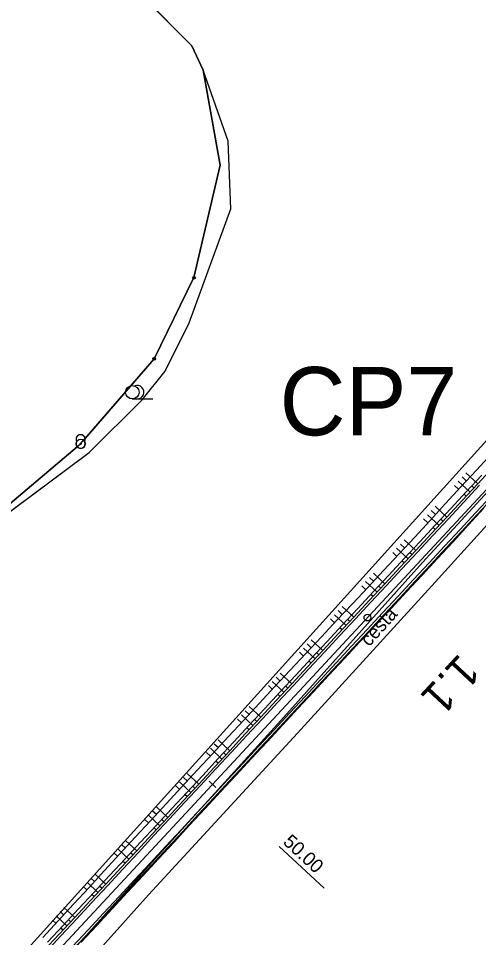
# Model space of a CAD drawing. Extents: x -495905 to -478420, y -1113297 to -1107716.
# Drawn here: x -479237.8 to -479136.7, y -1111049.8 to -1110848 of the extents above; entities that cross this region are included whole.
import ezdxf

# ---------------------------------------------------------------- set-up
doc = ezdxf.new("R2010")
doc.units = 0
for name, color, linetype in [('03_PC_OBJEKTY_NÁVRH_PR', 7, 'Continuous'), ('C5_HATCH_SLOPE_L', 7, 'Continuous'), ('C5_HATCH_SLOPE_R', 7, 'Continuous'), ('C5_HECTOMETRY', 7, 'Continuous'), ('C5_HRANA_TELESO', 7, 'Continuous'), ('C5_KORUNA', 7, 'Continuous'), ('C5_OSA', 7, 'Continuous'), ('C5_PRIKOP', 7, 'Continuous'), ('C5_STANICENI', 7, 'Continuous'), ('C5_ZPEVKRAJ', 7, 'Continuous'), ('VODNÍ PLOCHY', 7, 'Continuous'), ('zamereni', 7, 'Continuous'), ('ZELEN MIMO LES', 7, 'Continuous')]:
    doc.layers.add(name, color=color, linetype=linetype)

msp = doc.modelspace()

# ---------------------------------------------------------------- linework, layer by layer
at = {"layer": '03_PC_OBJEKTY_NÁVRH_PR'}
msp.add_lwpolyline([(-479531.54, -1111424.41), (-479474.18, -1111378.38), (-479432.34, -1111317.36), (-479344, -1111211.55), (-479353.5, -1111203.44), (-479247.26, -1111064.93), (-479015.8, -1110808.69), (-478957.84, -1110729.54), (-478938.65, -1110719.95), (-478881.29, -1110714.35), (-478867.9, -1110714.75)], dxfattribs=at)
at = {"layer": 'C5_HATCH_SLOPE_L'}
for p, q in [((-479136.9, -1110950.19), (-479139.5, -1110947.78)), ((-479138.6, -1110952.02), (-479141.19, -1110949.62)), ((-479139.45, -1110949.53), (-479140.34, -1110948.7)), ((-479141.14, -1110951.37), (-479142.04, -1110950.54)), ((-479137.75, -1110951.11), (-479138.15, -1110950.74)), ((-479139.45, -1110952.94), (-479139.85, -1110952.57)), ((-479143.71, -1110957.52), (-479146.26, -1110955.14)), ((-479145.41, -1110959.35), (-479147.95, -1110956.98)), ((-479146.23, -1110956.88), (-479147.11, -1110956.06)), ((-479147.93, -1110958.71), (-479148.8, -1110957.91)), ((-479146.26, -1110960.26), (-479146.66, -1110959.89)), ((-479144.56, -1110958.43), (-479144.96, -1110958.06)), ((-479153.02, -1110964.22), (-479153.88, -1110963.42)), ((-479150.52, -1110964.84), (-479153.04, -1110962.5)), ((-479154.72, -1110966.05), (-479155.58, -1110965.25)), ((-479152.22, -1110966.67), (-479154.73, -1110964.33)), ((-479151.37, -1110965.75), (-479151.77, -1110965.39)), ((-479153.07, -1110967.58), (-479153.47, -1110967.22)), ((-479157.33, -1110972.16), (-479159.84, -1110969.82)), ((-479159.03, -1110973.99), (-479161.55, -1110971.65)), ((-479159.83, -1110971.54), (-479160.7, -1110970.74)), ((-479161.54, -1110973.37), (-479162.4, -1110972.56)), ((-479158.18, -1110973.08), (-479158.58, -1110972.71)), ((-479159.88, -1110974.91), (-479160.28, -1110974.54)), ((-479166.65, -1110978.86), (-479167.53, -1110978.04)), ((-479164.14, -1110979.49), (-479166.67, -1110977.13)), ((-479168.36, -1110980.68), (-479169.23, -1110979.87)), ((-479165.84, -1110981.31), (-479168.38, -1110978.96)), ((-479164.99, -1110980.4), (-479165.38, -1110980.03)), ((-479166.69, -1110982.23), (-479167.09, -1110981.87)), ((-479173.47, -1110986.17), (-479174.35, -1110985.35)), ((-479170.95, -1110986.81), (-479173.5, -1110984.44)), ((-479175.17, -1110988), (-479176.06, -1110987.18)), ((-479172.65, -1110988.64), (-479175.21, -1110986.26)), ((-479171.8, -1110987.72), (-479172.19, -1110987.36)), ((-479173.5, -1110989.55), (-479173.89, -1110989.19)), ((-479177.76, -1110994.13), (-479180.33, -1110991.74)), ((-479179.46, -1110995.96), (-479182.03, -1110993.58)), ((-479180.28, -1110993.49), (-479181.18, -1110992.66)), ((-479181.98, -1110995.32), (-479182.88, -1110994.49)), ((-479178.61, -1110995.05), (-479179, -1110994.68)), ((-479180.31, -1110996.88), (-479180.7, -1110996.52)), ((-479187.09, -1111000.82), (-479187.97, -1111000)), ((-479184.57, -1111001.45), (-479187.12, -1110999.08)), ((-479188.78, -1111002.66), (-479189.67, -1111001.83)), ((-479186.27, -1111003.28), (-479188.82, -1111000.91)), ((-479185.42, -1111002.37), (-479185.81, -1111002.01)), ((-479187.12, -1111004.2), (-479187.51, -1111003.84)), ((-479193.08, -1111010.61), (-479195.61, -1111008.25)), ((-479193.88, -1111008.16), (-479194.76, -1111007.34)), ((-479191.38, -1111008.78), (-479193.92, -1111006.42)), ((-479195.58, -1111009.99), (-479196.46, -1111009.17)), ((-479192.23, -1111009.69), (-479192.62, -1111009.33)), ((-479193.93, -1111011.52), (-479194.32, -1111011.16)), ((-479198.19, -1111016.1), (-479200.7, -1111013.76)), ((-479199.89, -1111017.93), (-479202.4, -1111015.6)), ((-479200.68, -1111015.49), (-479201.55, -1111014.68)), ((-479202.38, -1111017.32), (-479203.25, -1111016.52)), ((-479199.04, -1111017.02), (-479199.42, -1111016.66)), ((-479200.74, -1111018.85), (-479201.13, -1111018.49)), ((-479207.48, -1111022.82), (-479208.34, -1111022.02)), ((-479205, -1111023.42), (-479207.49, -1111021.1)), ((-479209.18, -1111024.66), (-479210.04, -1111023.86)), ((-479206.7, -1111025.25), (-479209.19, -1111022.94)), ((-479205.85, -1111024.34), (-479206.23, -1111023.98)), ((-479207.55, -1111026.17), (-479207.93, -1111025.81)), ((-479211.81, -1111030.75), (-479214.27, -1111028.46)), ((-479213.51, -1111032.58), (-479215.96, -1111030.3)), ((-479214.27, -1111030.17), (-479215.12, -1111029.38)), ((-479215.96, -1111032), (-479216.8, -1111031.22)), ((-479212.66, -1111031.66), (-479213.04, -1111031.31)), ((-479214.36, -1111033.49), (-479214.74, -1111033.14)), ((-479218.62, -1111038.07), (-479221.03, -1111035.83)), ((-479222.75, -1111039.35), (-479223.56, -1111038.59)), ((-479220.32, -1111039.9), (-479222.72, -1111037.67)), ((-479221.05, -1111037.52), (-479221.87, -1111036.75)), ((-479221.17, -1111040.81), (-479221.55, -1111040.46)), ((-479219.47, -1111038.98), (-479219.85, -1111038.63)), ((-479227.84, -1111044.86), (-479228.64, -1111044.11)), ((-479225.43, -1111045.39), (-479227.79, -1111043.19)), ((-479229.53, -1111046.69), (-479230.33, -1111045.95)), ((-479227.13, -1111047.22), (-479229.49, -1111045.03)), ((-479226.28, -1111046.31), (-479226.66, -1111045.96)), ((-479227.98, -1111048.14), (-479228.36, -1111047.79))]:
    msp.add_line(p, q, dxfattribs=at)
at = {"layer": 'C5_HATCH_SLOPE_R'}
for p, q in [((-479137.36, -1110957.29), (-479137.24, -1110957.4)), ((-479138.21, -1110958.21), (-479138.15, -1110958.26)), ((-479138.09, -1110958.32), (-479138.09, -1110958.32)), ((-479143.31, -1110963.7), (-479143.25, -1110963.76)), ((-479143.19, -1110963.82), (-479143.19, -1110963.82)), ((-479142.46, -1110962.78), (-479142.34, -1110962.9)), ((-479145.02, -1110965.53), (-479144.95, -1110965.59)), ((-479144.89, -1110965.65), (-479144.89, -1110965.65)), ((-479144.17, -1110964.61), (-479144.04, -1110964.73)), ((-479150.98, -1110971.94), (-479150.85, -1110972.06)), ((-479150.12, -1110971.02), (-479150.06, -1110971.08)), ((-479149.99, -1110971.14), (-479149.99, -1110971.14)), ((-479149.27, -1110970.11), (-479149.14, -1110970.23)), ((-479151.83, -1110972.85), (-479151.76, -1110972.91)), ((-479151.7, -1110972.97), (-479151.7, -1110972.97)), ((-479156.08, -1110977.43), (-479155.96, -1110977.54)), ((-479157.79, -1110979.26), (-479157.67, -1110979.37)), ((-479156.93, -1110978.34), (-479156.87, -1110978.4)), ((-479156.81, -1110978.46), (-479156.81, -1110978.46)), ((-479158.64, -1110980.18), (-479158.58, -1110980.23)), ((-479158.52, -1110980.28), (-479158.52, -1110980.28)), ((-479163.74, -1110985.67), (-479163.69, -1110985.72)), ((-479163.63, -1110985.77), (-479163.63, -1110985.77)), ((-479162.89, -1110984.75), (-479162.78, -1110984.86)), ((-479165.45, -1110987.5), (-479165.39, -1110987.55)), ((-479165.34, -1110987.6), (-479165.34, -1110987.6)), ((-479164.6, -1110986.58), (-479164.49, -1110986.69)), ((-479169.7, -1110992.07), (-479169.6, -1110992.17)), ((-479171.41, -1110993.91), (-479171.3, -1110994)), ((-479170.55, -1110992.99), (-479170.5, -1110993.04)), ((-479170.45, -1110993.08), (-479170.45, -1110993.08)), ((-479172.26, -1110994.82), (-479172.21, -1110994.87)), ((-479172.16, -1110994.91), (-479172.16, -1110994.91)), ((-479176.51, -1110999.4), (-479176.4, -1110999.51)), ((-479179.07, -1111002.14), (-479179, -1111002.2)), ((-479178.94, -1111002.26), (-479178.94, -1111002.26)), ((-479178.22, -1111001.23), (-479178.09, -1111001.34)), ((-479177.36, -1111000.31), (-479177.3, -1111000.37)), ((-479177.24, -1111000.42), (-479177.24, -1111000.42)), ((-479184.17, -1111007.64), (-479184.11, -1111007.7)), ((-479184.04, -1111007.76), (-479184.04, -1111007.76)), ((-479183.32, -1111006.72), (-479183.19, -1111006.84)), ((-479185.88, -1111009.47), (-479185.81, -1111009.53)), ((-479185.74, -1111009.59), (-479185.74, -1111009.59)), ((-479185.03, -1111008.55), (-479184.89, -1111008.68)), ((-479190.13, -1111014.04), (-479189.99, -1111014.17)), ((-479191.84, -1111015.88), (-479191.7, -1111016)), ((-479190.98, -1111014.96), (-479190.91, -1111015.02)), ((-479190.85, -1111015.09), (-479190.85, -1111015.09)), ((-479192.69, -1111016.79), (-479192.62, -1111016.85)), ((-479192.55, -1111016.92), (-479192.55, -1111016.92)), ((-479197.79, -1111022.28), (-479197.72, -1111022.35)), ((-479197.65, -1111022.42), (-479197.65, -1111022.42)), ((-479196.94, -1111021.37), (-479196.8, -1111021.5)), ((-479199.5, -1111024.11), (-479199.42, -1111024.18)), ((-479199.35, -1111024.25), (-479199.35, -1111024.25)), ((-479198.65, -1111023.2), (-479198.5, -1111023.33)), ((-479205.45, -1111030.52), (-479205.3, -1111030.66)), ((-479204.6, -1111029.6), (-479204.53, -1111029.67)), ((-479204.45, -1111029.74), (-479204.45, -1111029.74)), ((-479203.75, -1111028.69), (-479203.6, -1111028.83)), ((-479206.31, -1111031.44), (-479206.23, -1111031.51)), ((-479206.16, -1111031.57), (-479206.16, -1111031.57)), ((-479210.56, -1111036.01), (-479210.41, -1111036.16)), ((-479212.26, -1111037.84), (-479212.11, -1111037.99)), ((-479211.41, -1111036.93), (-479211.34, -1111037)), ((-479211.26, -1111037.07), (-479211.26, -1111037.07)), ((-479213.12, -1111038.76), (-479213.04, -1111038.83)), ((-479212.96, -1111038.91), (-479212.96, -1111038.91)), ((-479218.22, -1111044.25), (-479218.14, -1111044.33)), ((-479218.05, -1111044.41), (-479218.05, -1111044.41)), ((-479217.37, -1111043.34), (-479217.2, -1111043.49)), ((-479219.92, -1111046.08), (-479219.84, -1111046.16)), ((-479219.75, -1111046.24), (-479219.75, -1111046.24)), ((-479219.07, -1111045.17), (-479218.9, -1111045.33))]:
    msp.add_line(p, q, dxfattribs=at)
at = {"layer": 'C5_HECTOMETRY'}
msp.add_circle((-479161.14, -1110979.56), 0.75, dxfattribs=at)
at = {"layer": 'C5_HRANA_TELESO'}
for p, q in [((-479137.21, -1110947.19), (-479133.82, -1110943.51)), ((-479140.6, -1110950.86), (-479137.21, -1110947.19)), ((-479143.98, -1110954.54), (-479140.6, -1110950.86)), ((-479147.37, -1110958.22), (-479143.98, -1110954.54)), ((-479138.94, -1110959.23), (-479135.54, -1110955.57)), ((-479150.76, -1110961.89), (-479147.37, -1110958.22)), ((-479142.34, -1110962.9), (-479138.94, -1110959.23)), ((-479154.16, -1110965.56), (-479150.76, -1110961.89)), ((-479145.74, -1110966.57), (-479142.34, -1110962.9)), ((-479157.58, -1110969.21), (-479154.16, -1110965.56)), ((-479149.14, -1110970.23), (-479145.74, -1110966.57)), ((-479161, -1110972.86), (-479157.58, -1110969.21)), ((-479152.55, -1110973.89), (-479149.14, -1110970.23)), ((-479164.42, -1110976.51), (-479161, -1110972.86)), ((-479155.96, -1110977.54), (-479152.55, -1110973.89)), ((-479167.84, -1110980.16), (-479164.42, -1110976.51)), ((-479159.37, -1110981.2), (-479155.96, -1110977.54)), ((-479171.25, -1110983.8), (-479167.84, -1110980.16)), ((-479162.78, -1110984.86), (-479159.37, -1110981.2)), ((-479174.67, -1110987.45), (-479171.25, -1110983.8)), ((-479166.19, -1110988.51), (-479162.78, -1110984.86)), ((-479178.09, -1110991.1), (-479174.67, -1110987.45)), ((-479169.6, -1110992.17), (-479166.19, -1110988.51)), ((-479181.51, -1110994.75), (-479178.09, -1110991.1)), ((-479173.01, -1110995.83), (-479169.6, -1110992.17)), ((-479184.91, -1110998.42), (-479181.51, -1110994.75)), ((-479176.4, -1110999.51), (-479173.01, -1110995.83)), ((-479188.31, -1111002.08), (-479184.91, -1110998.42)), ((-479179.79, -1111003.18), (-479176.4, -1110999.51)), ((-479191.71, -1111005.75), (-479188.31, -1111002.08)), ((-479183.19, -1111006.84), (-479179.79, -1111003.18)), ((-479195.11, -1111009.41), (-479191.71, -1111005.75)), ((-479186.59, -1111010.51), (-479183.19, -1111006.84)), ((-479198.51, -1111013.08), (-479195.11, -1111009.41)), ((-479189.99, -1111014.17), (-479186.59, -1111010.51)), ((-479201.91, -1111016.74), (-479198.51, -1111013.08)), ((-479193.4, -1111017.84), (-479189.99, -1111014.17)), ((-479205.31, -1111020.41), (-479201.91, -1111016.74)), ((-479196.8, -1111021.5), (-479193.4, -1111017.84)), ((-479208.71, -1111024.08), (-479205.31, -1111020.41)), ((-479200.2, -1111025.16), (-479196.8, -1111021.5)), ((-479212.11, -1111027.74), (-479208.71, -1111024.08)), ((-479203.6, -1111028.83), (-479200.2, -1111025.16)), ((-479215.5, -1111031.42), (-479212.11, -1111027.74)), ((-479207.01, -1111032.49), (-479203.6, -1111028.83)), ((-479218.88, -1111035.11), (-479215.5, -1111031.42)), ((-479210.41, -1111036.16), (-479207.01, -1111032.49)), ((-479222.27, -1111038.78), (-479218.88, -1111035.11)), ((-479213.81, -1111039.82), (-479210.41, -1111036.16)), ((-479225.66, -1111042.46), (-479222.27, -1111038.78)), ((-479217.2, -1111043.49), (-479213.81, -1111039.82)), ((-479229.05, -1111046.13), (-479225.66, -1111042.46)), ((-479220.6, -1111047.16), (-479217.2, -1111043.49)), ((-479232.44, -1111049.81), (-479229.05, -1111046.13)), ((-479224, -1111050.83), (-479220.6, -1111047.16))]:
    msp.add_line(p, q, dxfattribs=at)
at = {"layer": 'C5_KORUNA'}
for p, q in [((-479136.9, -1110950.19), (-479133.49, -1110946.53)), ((-479140.3, -1110953.85), (-479136.9, -1110950.19)), ((-479143.71, -1110957.52), (-479140.3, -1110953.85)), ((-479137.01, -1110956.92), (-479133.6, -1110953.26)), ((-479147.11, -1110961.18), (-479143.71, -1110957.52)), ((-479140.42, -1110960.58), (-479137.01, -1110956.92)), ((-479150.52, -1110964.84), (-479147.11, -1110961.18)), ((-479143.82, -1110964.24), (-479140.42, -1110960.58)), ((-479153.92, -1110968.5), (-479150.52, -1110964.84)), ((-479147.23, -1110967.9), (-479143.82, -1110964.24)), ((-479150.63, -1110971.56), (-479147.23, -1110967.9)), ((-479157.33, -1110972.16), (-479153.92, -1110968.5)), ((-479154.04, -1110975.23), (-479150.63, -1110971.56)), ((-479160.73, -1110975.82), (-479157.33, -1110972.16)), ((-479164.14, -1110979.49), (-479160.73, -1110975.82)), ((-479157.44, -1110978.89), (-479154.04, -1110975.23)), ((-479167.54, -1110983.15), (-479164.14, -1110979.49)), ((-479160.84, -1110982.55), (-479157.44, -1110978.89)), ((-479170.95, -1110986.81), (-479167.54, -1110983.15)), ((-479164.25, -1110986.21), (-479160.84, -1110982.55)), ((-479174.35, -1110990.47), (-479170.95, -1110986.81)), ((-479167.65, -1110989.87), (-479164.25, -1110986.21)), ((-479171.06, -1110993.53), (-479167.65, -1110989.87)), ((-479177.76, -1110994.13), (-479174.35, -1110990.47)), ((-479181.16, -1110997.79), (-479177.76, -1110994.13)), ((-479174.46, -1110997.2), (-479171.06, -1110993.53)), ((-479184.57, -1111001.45), (-479181.16, -1110997.79)), ((-479177.87, -1111000.86), (-479174.46, -1110997.2)), ((-479187.97, -1111005.11), (-479184.57, -1111001.45)), ((-479181.27, -1111004.52), (-479177.87, -1111000.86)), ((-479191.38, -1111008.78), (-479187.97, -1111005.11)), ((-479184.68, -1111008.18), (-479181.27, -1111004.52)), ((-479188.08, -1111011.84), (-479184.68, -1111008.18)), ((-479194.78, -1111012.44), (-479191.38, -1111008.78)), ((-479191.49, -1111015.5), (-479188.08, -1111011.84)), ((-479198.19, -1111016.1), (-479194.78, -1111012.44)), ((-479201.59, -1111019.76), (-479198.19, -1111016.1)), ((-479194.89, -1111019.16), (-479191.49, -1111015.5)), ((-479205, -1111023.42), (-479201.59, -1111019.76)), ((-479198.3, -1111022.82), (-479194.89, -1111019.16)), ((-479208.4, -1111027.08), (-479205, -1111023.42)), ((-479201.7, -1111026.49), (-479198.3, -1111022.82)), ((-479205.11, -1111030.15), (-479201.7, -1111026.49)), ((-479211.81, -1111030.75), (-479208.4, -1111027.08)), ((-479208.51, -1111033.81), (-479205.11, -1111030.15)), ((-479215.21, -1111034.41), (-479211.81, -1111030.75)), ((-479218.62, -1111038.07), (-479215.21, -1111034.41)), ((-479211.92, -1111037.47), (-479208.51, -1111033.81)), ((-479222.02, -1111041.73), (-479218.62, -1111038.07)), ((-479215.32, -1111041.13), (-479211.92, -1111037.47)), ((-479225.43, -1111045.39), (-479222.02, -1111041.73)), ((-479218.73, -1111044.79), (-479215.32, -1111041.13)), ((-479228.83, -1111049.05), (-479225.43, -1111045.39)), ((-479222.13, -1111048.46), (-479218.73, -1111044.79)), ((-479225.54, -1111052.12), (-479222.13, -1111048.46)), ((-479232.24, -1111052.71), (-479228.83, -1111049.05))]:
    msp.add_line(p, q, dxfattribs=at)
at = {"layer": 'C5_OSA'}
msp.add_line((-479231.87, -1111055.62), (-478997.26, -1110803.33), dxfattribs=at)
at = {"layer": 'C5_PRIKOP'}
for p, q in [((-479139.44, -1110951.94), (-479136.03, -1110948.28)), ((-479142.84, -1110955.6), (-479139.44, -1110951.94)), ((-479146.25, -1110959.27), (-479142.84, -1110955.6)), ((-479149.65, -1110962.93), (-479146.25, -1110959.27)), ((-479153.06, -1110966.59), (-479149.65, -1110962.93)), ((-479156.46, -1110970.25), (-479153.06, -1110966.59)), ((-479159.87, -1110973.91), (-479156.46, -1110970.25)), ((-479163.27, -1110977.57), (-479159.87, -1110973.91)), ((-479166.68, -1110981.23), (-479163.27, -1110977.57)), ((-479170.08, -1110984.9), (-479166.68, -1110981.23)), ((-479173.49, -1110988.56), (-479170.08, -1110984.9)), ((-479176.89, -1110992.22), (-479173.49, -1110988.56)), ((-479180.3, -1110995.88), (-479176.89, -1110992.22)), ((-479183.7, -1110999.54), (-479180.3, -1110995.88)), ((-479187.11, -1111003.2), (-479183.7, -1110999.54)), ((-479190.51, -1111006.86), (-479187.11, -1111003.2)), ((-479193.92, -1111010.52), (-479190.51, -1111006.86)), ((-479197.32, -1111014.19), (-479193.92, -1111010.52)), ((-479200.73, -1111017.85), (-479197.32, -1111014.19)), ((-479204.13, -1111021.51), (-479200.73, -1111017.85)), ((-479207.54, -1111025.17), (-479204.13, -1111021.51)), ((-479210.94, -1111028.83), (-479207.54, -1111025.17)), ((-479214.35, -1111032.49), (-479210.94, -1111028.83)), ((-479217.75, -1111036.16), (-479214.35, -1111032.49)), ((-479221.16, -1111039.82), (-479217.75, -1111036.16)), ((-479224.56, -1111043.48), (-479221.16, -1111039.82)), ((-479227.97, -1111047.14), (-479224.56, -1111043.48)), ((-479231.37, -1111050.8), (-479227.97, -1111047.14))]:
    msp.add_line(p, q, dxfattribs=at)
at = {"layer": 'C5_STANICENI'}
for p, q in [((-479194.45, -1111016.85), (-479195.92, -1111015.49)), ((-479180.54, -1111029.79), (-479170.65, -1111038.99))]:
    msp.add_line(p, q, dxfattribs=at)
at = {"layer": 'C5_ZPEVKRAJ'}
for p, q in [((-479139.94, -1110954.2), (-479136.53, -1110950.53)), ((-479137.38, -1110956.58), (-479133.97, -1110952.92)), ((-479143.34, -1110957.86), (-479139.94, -1110954.2)), ((-479146.75, -1110961.52), (-479143.34, -1110957.86)), ((-479140.78, -1110960.24), (-479137.38, -1110956.58)), ((-479150.15, -1110965.18), (-479146.75, -1110961.52)), ((-479144.19, -1110963.9), (-479140.78, -1110960.24)), ((-479147.59, -1110967.56), (-479144.19, -1110963.9)), ((-479153.56, -1110968.84), (-479150.15, -1110965.18)), ((-479151, -1110971.22), (-479147.59, -1110967.56)), ((-479156.96, -1110972.5), (-479153.56, -1110968.84)), ((-479154.4, -1110974.89), (-479151, -1110971.22)), ((-479160.37, -1110976.16), (-479156.96, -1110972.5)), ((-479157.81, -1110978.55), (-479154.4, -1110974.89)), ((-479163.77, -1110979.82), (-479160.37, -1110976.16)), ((-479167.18, -1110983.49), (-479163.77, -1110979.82)), ((-479161.21, -1110982.21), (-479157.81, -1110978.55)), ((-479170.58, -1110987.15), (-479167.18, -1110983.49)), ((-479164.61, -1110985.87), (-479161.21, -1110982.21)), ((-479168.02, -1110989.53), (-479164.61, -1110985.87)), ((-479173.99, -1110990.81), (-479170.58, -1110987.15)), ((-479171.42, -1110993.19), (-479168.02, -1110989.53)), ((-479177.39, -1110994.47), (-479173.99, -1110990.81)), ((-479174.83, -1110996.85), (-479171.42, -1110993.19)), ((-479180.8, -1110998.13), (-479177.39, -1110994.47)), ((-479184.2, -1111001.79), (-479180.8, -1110998.13)), ((-479178.23, -1111000.52), (-479174.83, -1110996.85)), ((-479187.61, -1111005.46), (-479184.2, -1111001.79)), ((-479181.64, -1111004.18), (-479178.23, -1111000.52)), ((-479185.04, -1111007.84), (-479181.64, -1111004.18)), ((-479191.01, -1111009.12), (-479187.61, -1111005.46)), ((-479188.45, -1111011.5), (-479185.04, -1111007.84)), ((-479194.42, -1111012.78), (-479191.01, -1111009.12)), ((-479191.85, -1111015.16), (-479188.45, -1111011.5)), ((-479197.82, -1111016.44), (-479194.42, -1111012.78)), ((-479195.26, -1111018.82), (-479191.85, -1111015.16)), ((-479201.23, -1111020.1), (-479197.82, -1111016.44)), ((-479204.63, -1111023.76), (-479201.23, -1111020.1)), ((-479198.67, -1111022.49), (-479195.26, -1111018.82)), ((-479208.04, -1111027.42), (-479204.63, -1111023.76)), ((-479202.07, -1111026.15), (-479198.67, -1111022.49)), ((-479205.48, -1111029.81), (-479202.07, -1111026.15)), ((-479211.44, -1111031.09), (-479208.04, -1111027.42)), ((-479208.88, -1111033.47), (-479205.48, -1111029.81)), ((-479214.85, -1111034.75), (-479211.44, -1111031.09)), ((-479212.28, -1111037.13), (-479208.88, -1111033.47)), ((-479218.25, -1111038.41), (-479214.85, -1111034.75)), ((-479221.66, -1111042.07), (-479218.25, -1111038.41)), ((-479215.69, -1111040.79), (-479212.28, -1111037.13)), ((-479225.06, -1111045.73), (-479221.66, -1111042.07)), ((-479219.09, -1111044.45), (-479215.69, -1111040.79)), ((-479222.5, -1111048.11), (-479219.09, -1111044.45)), ((-479228.47, -1111049.39), (-479225.06, -1111045.73)), ((-479225.9, -1111051.78), (-479222.5, -1111048.11)), ((-479231.87, -1111053.05), (-479228.47, -1111049.39))]:
    msp.add_line(p, q, dxfattribs=at)
at = {"layer": 'VODNÍ PLOCHY'}
for points in [[(-479223.14, -1110940.28), (-479207.95, -1110922.77), (-479199.23, -1110904.95), (-479193.5, -1110880.26), (-479197.18, -1110859.43), (-479199.71, -1110854.06), (-479217.01, -1110836.64), (-479239.3, -1110823.29), (-479253.48, -1110818.09), (-479282.89, -1110814.58), (-479320.72, -1110798.02), (-479356.2, -1110795.96)], [(-479439.84, -1111083.68), (-479439.84, -1111083.68), (-479411.04, -1111067.15), (-479340.02, -1111035.31), (-479307.34, -1111009.44), (-479275.11, -1110981.16), (-479256.96, -1110969.14), (-479224.89, -1110942.06)]]:
    msp.add_lwpolyline(points, dxfattribs=at)
msp.add_arc((-479224.13, -1110941.42), 1, 150.0419, 220.1557, dxfattribs=at)
msp.add_ellipse((-479224.13, -1110940.42), major_axis=(0, -1), ratio=0.999955, start_param=1.712433, end_param=5.236518, dxfattribs=at)
at = {"layer": 'zamereni'}
for p, q in [((-479199.71, -1110854.06), (-479217.01, -1110836.64)), ((-479199.71, -1110854.06), (-479197.18, -1110859.43)), ((-479197.18, -1110859.43), (-479193.5, -1110880.26)), ((-479191.75, -1110874.98), (-479197.18, -1110859.43)), ((-479191.17, -1110889.85), (-479191.75, -1110874.98)), ((-479193.5, -1110880.26), (-479199.23, -1110904.95)), ((-479200.32, -1110914.89), (-479191.17, -1110889.85)), ((-479207.95, -1110922.77), (-479199.23, -1110904.95)), ((-479205.55, -1110925.5), (-479200.32, -1110914.89)), ((-479224.13, -1110941.42), (-479207.95, -1110922.77)), ((-479210.59, -1110931.79), (-479205.55, -1110925.5)), ((-479212.77, -1110931.56), (-479208.24, -1110931.56)), ((-479222.22, -1110943.33), (-479210.59, -1110931.79)), ((-479118.39, -1110934.06), (-479149.04, -1110967.47)), ((-479146.29, -1110971.78), (-479114.61, -1110936.85)), ((-479256.96, -1110969.14), (-479224.13, -1110941.42)), ((-479256.96, -1110969.14), (-479222.22, -1110943.33)), ((-479149.04, -1110967.47), (-479180.14, -1111002.12)), ((-479176.48, -1111004.94), (-479146.29, -1110971.78)), ((-479180.14, -1111002.12), (-479212.1, -1111037.25)), ((-479209.24, -1111040.39), (-479176.48, -1111004.94)), ((-479212.1, -1111037.25), (-479242.32, -1111070.92)), ((-479234.6, -1111068.77), (-479209.24, -1111040.39))]:
    msp.add_line(p, q, dxfattribs=at)
for centre, radius in [((-479199.23, -1110904.95), 0.3), ((-479207.95, -1110922.77), 0.3), ((-479212.77, -1110930.09), 1.47)]:
    msp.add_circle(centre, radius, dxfattribs=at)
msp.add_arc((-479211.7, -1110930.09), 1.47, 270, 111.324, dxfattribs=at)
msp.add_ellipse((-479224.13, -1110940.42), major_axis=(0, -1), ratio=0.999955, start_param=1.047987, end_param=5.236518, dxfattribs=at)
for major_axis in [(0, -1), (0, -0.133)]:
    msp.add_ellipse((-479224.13, -1110941.42), major_axis=major_axis, ratio=0.999955, dxfattribs=at)
at = {"layer": 'ZELEN MIMO LES'}
msp.add_lwpolyline([(-479224.89, -1110942.06), (-479256.96, -1110969.14), (-479222.22, -1110943.33), (-479210.59, -1110931.79), (-479205.55, -1110925.5), (-479200.32, -1110914.89), (-479191.17, -1110889.85), (-479191.75, -1110874.98), (-479197.18, -1110859.43), (-479193.5, -1110880.26), (-479199.23, -1110904.95), (-479207.95, -1110922.77), (-479223.14, -1110940.28)], dxfattribs=at)
for centre, start, end in [((-479224.13, -1110941.42), 270, 30.0332), ((-479224.13, -1110940.42), 330.0453, 8.1156), ((-479224.13, -1110940.42), 8.1156, 8.1177), ((-479224.13, -1110941.42), 220.1557, 270)]:
    msp.add_arc(centre, 1, start, end, dxfattribs=at)

# ---------------------------------------------------------------- texts
at = {"layer": '03_PC_OBJEKTY_NÁVRH_PR'}
msp.add_text('CP7', height=15, dxfattribs=at).set_placement((-479180.43, -1110939.56))
at = {"layer": 'C5_HECTOMETRY'}
msp.add_text('1.1', height=7, rotation=227.0337, dxfattribs=at).set_placement((-479140.92, -1110987.2))
at = {"layer": 'C5_STANICENI'}
msp.add_text('50.00', height=2.999, rotation=317.0793, dxfattribs=at).set_placement((-479179.86, -1111029.06))
at = {"layer": 'zamereni'}
msp.add_text(' cesta', height=3, rotation=48.0905, dxfattribs=at).set_placement((-479161.51, -1110986.92))

doc.saveas('drawing.dxf')
